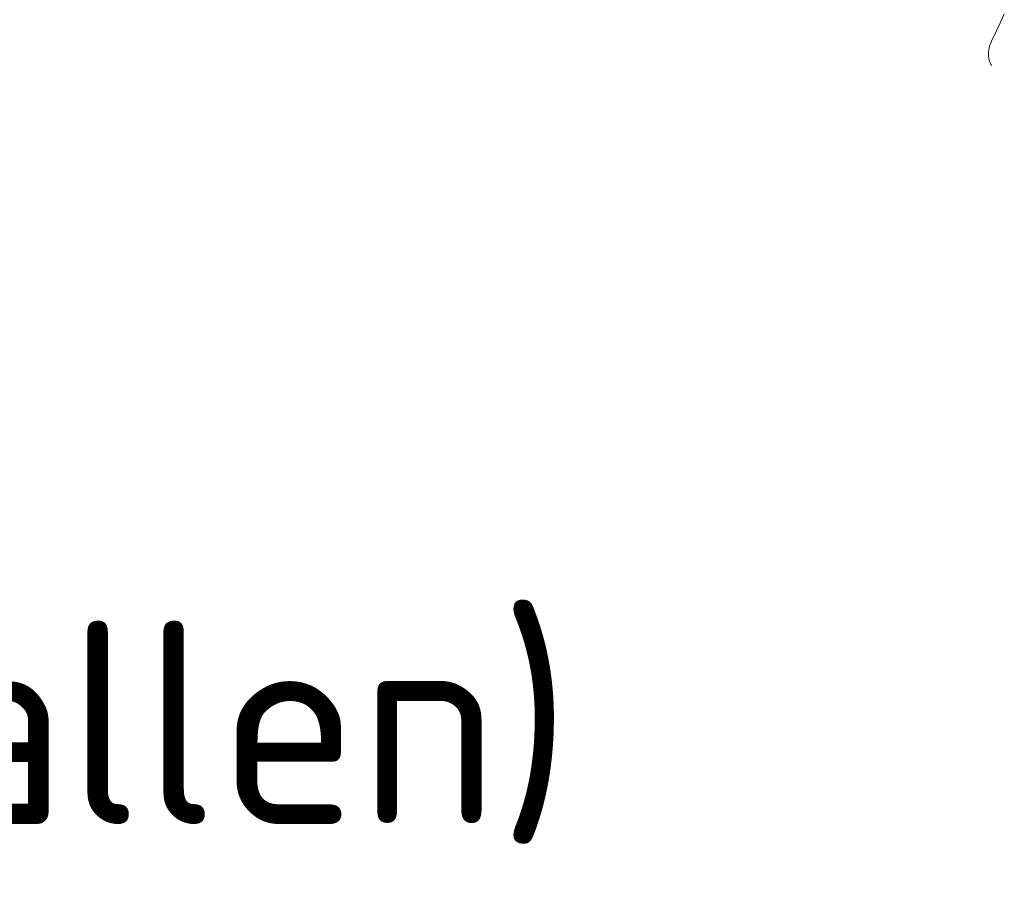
# Model space of a CAD drawing. Header units: metres. Extents: x 152391 to 157968, y 462336 to 467280.
# Tile 537 of 656: x 157120 to 157128, y 462623 to 462630. Entities that reach past the tile are written whole.
import ezdxf

# ---------------------------------------------------------------- set-up
doc = ezdxf.new("R2010")
doc.units = ezdxf.units.M
doc.header["$LTSCALE"] = 0.75
doc.linetypes.add('$0$BORDER', pattern=[44.45, 12.7, -6.35, 12.7, -6.35, 0, -6.35])
doc.layers.add('B-WE-VH-VERHARDING_ASFALT-GV', color=251, linetype='Continuous', lineweight=18)
doc.layers.add('X-XX-AL-TEKENBLAD-T25', color=2, linetype='Continuous', lineweight=25)
doc.styles.add('NLCS-ISO-M750-T25', font='NLCS-ISO.ttf', dxfattribs={"height": 1.875})

msp = doc.modelspace()

# ---------------------------------------------------------------- linework, layer by layer
at = {"layer": 'B-WE-VH-VERHARDING_ASFALT-GV'}
msp.add_lwpolyline([(157127.8819, 462629.6876), (157127.8775, 462629.6949), (157127.8743, 462629.7016), (157127.8715, 462629.708), (157127.8702, 462629.7124), (157127.8681, 462629.719), (157127.8661, 462629.7257), (157127.8651, 462629.7308), (157127.8634, 462629.7374), (157127.8623, 462629.7442), (157127.8614, 462629.7509), (157127.8606, 462629.7577), (157127.8601, 462629.7645), (157127.8598, 462629.7714), (157127.8597, 462629.7782), (157127.8599, 462629.785), (157127.8602, 462629.7919), (157127.8607, 462629.7987), (157127.8614, 462629.8055), (157127.8624, 462629.8122), (157127.8635, 462629.819), (157127.8649, 462629.8257), (157127.8664, 462629.8323), (157127.8682, 462629.8389), (157127.8702, 462629.8455), (157127.8723, 462629.852), (157127.8747, 462629.8584), (157127.8772, 462629.8647), (157127.88, 462629.871), (157127.8829, 462629.8772), (157127.9219, 462629.9586), (157127.9839, 462630.0916)], dxfattribs=at)

# ---------------------------------------------------------------- texts
at = {"layer": 'X-XX-AL-TEKENBLAD-T25', "color": 1, "linetype": '$0$BORDER', "style": 'NLCS-ISO-M750-T25'}
msp.add_text('loc. 26 (vervallen)', height=1.6, dxfattribs=at).set_placement((157107.7132, 462623.7137))

doc.saveas('drawing.dxf')
